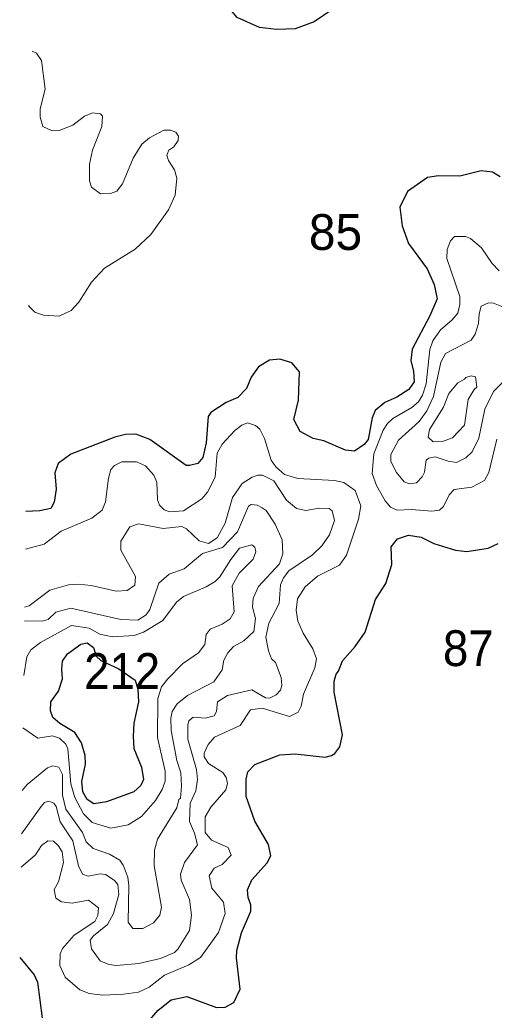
# Model space of a CAD drawing. Extents: x 673.6 to 698.9, y 7012 to 7040.1.
# Drawn here: x 673.982 to 675.042, y 7036.731 to 7038.944 of the extents above; entities that cross this region are included whole.
import ezdxf

# ---------------------------------------------------------------- set-up
doc = ezdxf.new("R2010")
doc.units = 0
doc.header["$LTSCALE"] = 0.032
doc.layers.add('1', color=7, linetype='Continuous', lineweight=25)
doc.layers.add('2', color=7, linetype='Continuous', lineweight=13)
doc.layers.add('21', color=7, linetype='Continuous')

msp = doc.modelspace()

# ---------------------------------------------------------------- linework, layer by layer
at = {"layer": '1'}
for points in [[(674.6943, 7039.1135), (674.7032, 7039.0867), (674.7093, 7039.0333), (674.7054, 7039.0071), (674.6933, 7038.9821), (674.6787, 7038.9662), (674.6399, 7038.9392), (674.5972, 7038.924), (674.5552, 7038.9223), (674.5176, 7038.9267), (674.4676, 7038.9493), (674.4308, 7038.9927), (674.4141, 7039.0321), (674.4082, 7039.0558), (674.4147, 7039.1142), (674.4267, 7039.1548), (674.4417, 7039.1767), (674.4584, 7039.1943), (674.4825, 7039.2067), (674.5232, 7039.2107), (674.5518, 7039.203), (674.6074, 7039.1611), (674.6735, 7039.1299)], [(674.2395, 7037.4684), (674.2458, 7037.4481), (674.2468, 7037.4198), (674.2369, 7037.3721), (674.2348, 7037.3428), (674.2369, 7037.3156), (674.2537, 7037.2735), (674.2585, 7037.2461), (674.2521, 7037.233), (674.2368, 7037.2186), (674.1752, 7037.1959), (674.1469, 7037.1918), (674.1321, 7037.2014), (674.1222, 7037.2186), (674.1206, 7037.2414), (674.1287, 7037.2804), (674.1279, 7037.2997), (674.1195, 7037.3281), (674.1046, 7037.3512), (674.0709, 7037.3711), (674.0556, 7037.3847), (674.0504, 7037.3994), (674.0508, 7037.4197), (674.0685, 7037.4436), (674.077, 7037.471), (674.0755, 7037.4926), (674.0772, 7037.5105), (674.0881, 7037.5272), (674.1183, 7037.5486), (674.1323, 7037.5513), (674.1465, 7037.5411), (674.1525, 7037.5214), (674.163, 7037.5122), (674.2031, 7037.4938)]]:
    msp.add_lwpolyline(points, close=True, dxfattribs=at)
for points in [[(674.9653, 7038.5944), (674.9177, 7038.5952), (674.8927, 7038.5917), (674.8479, 7038.5599), (674.8309, 7038.5248), (674.8363, 7038.4834)], [(675.0556, 7038.5927), (675.0384, 7038.6033), (675.0127, 7038.6066), (674.9653, 7038.5944)], [(674.8363, 7038.4834), (674.8503, 7038.4441), (674.8922, 7038.3873), (674.9081, 7038.3527), (674.9143, 7038.3203), (674.8983, 7038.2822), (674.8587, 7038.2077), (674.8554, 7038.1824), (674.8619, 7038.1579), (674.8633, 7038.1351), (674.8515, 7038.1175), (674.8242, 7038.1007), (674.7978, 7038.089), (674.7762, 7038.0706), (674.769, 7038.0541), (674.7604, 7038.0058), (674.7513, 7037.9951), (674.7295, 7037.9799), (674.7093, 7037.9822), (674.6613, 7038.0027), (674.6375, 7038.008), (674.608, 7038.0241), (674.5941, 7038.051), (674.6046, 7038.094), (674.6068, 7038.1572), (674.5896, 7038.1772), (674.5627, 7038.1858), (674.5398, 7038.1829), (674.5148, 7038.1683), (674.4988, 7038.1453), (674.4884, 7038.12), (674.4689, 7038.0998), (674.4431, 7038.0884), (674.4083, 7038.0666), (674.403, 7038.0574), (674.3983, 7037.9986), (674.3904, 7037.9661), (674.3794, 7037.9526), (674.3613, 7037.948), (674.3536, 7037.9479), (674.2724, 7038.0059), (674.2409, 7038.0181), (674.2176, 7038.0175), (674.1938, 7038.0112), (674.096, 7037.9731), (674.0678, 7037.9522), (674.0599, 7037.9316), (674.063, 7037.8949), (674.0588, 7037.8656), (674.0508, 7037.8519), (674.0265, 7037.8465), (673.9954, 7037.8452)], [(674.2617, 7036.6975), (674.2909, 7036.7309), (674.32, 7036.7534), (674.3553, 7036.761), (674.4213, 7036.7365), (674.4408, 7036.7371), (674.4597, 7036.7477), (674.4739, 7036.7779), (674.4658, 7036.8479), (674.4667, 7036.8637), (674.477, 7036.9032), (674.4977, 7036.9521), (674.4977, 7036.9661), (674.4919, 7036.9821), (674.4904, 7036.9999), (674.5004, 7037.0217), (674.5342, 7037.0596), (674.5428, 7037.0755), (674.5374, 7037.1006), (674.5069, 7037.1527), (674.4879, 7037.2081), (674.4874, 7037.2467), (674.4913, 7037.2631), (674.5066, 7037.2796), (674.5625, 7037.3011), (674.5972, 7037.3034), (674.6641, 7037.2961), (674.6784, 7037.2995), (674.686, 7037.3046), (674.6966, 7037.3191), (674.7031, 7037.3461), (674.6843, 7037.4412), (674.6843, 7037.4657), (674.6885, 7037.4816), (674.6941, 7037.4884), (674.7031, 7037.5111), (674.7313, 7037.5436), (674.7537, 7037.5755), (674.777, 7037.6482), (674.7999, 7037.6845), (674.8131, 7037.7266), (674.8114, 7037.766), (674.8259, 7037.7843), (674.8501, 7037.7924), (674.8789, 7037.7877), (674.907, 7037.7739), (674.9552, 7037.7587), (674.9811, 7037.7555), (675.0282, 7037.7629), (675.0511, 7037.7737)], [(673.9817, 7036.8483), (674.0135, 7036.8098), (674.0211, 7036.7931), (674.0316, 7036.7129)]]:
    msp.add_lwpolyline(points, dxfattribs=at)
at = {"layer": '2'}
for points in [[(674.0017, 7038.306), (674.0019, 7038.3036), (674.0152, 7038.2908), (674.0346, 7038.2839), (674.0697, 7038.2816), (674.0965, 7038.2941), (674.1139, 7038.3126), (674.1423, 7038.3579), (674.1707, 7038.3889), (674.2395, 7038.4313), (674.2748, 7038.4644), (674.3143, 7038.5193), (674.3292, 7038.5522), (674.3325, 7038.5897), (674.3276, 7038.6084), (674.3138, 7038.6298), (674.3103, 7038.6417), (674.3144, 7038.6524), (674.3259, 7038.6598), (674.3354, 7038.6743), (674.3366, 7038.684), (674.3301, 7038.6928), (674.3182, 7038.6971), (674.3034, 7038.6971), (674.2717, 7038.6801), (674.2545, 7038.6659), (674.2347, 7038.6347), (674.2112, 7038.5776), (674.1986, 7038.5611), (674.1847, 7038.5558), (674.162, 7038.5549), (674.1417, 7038.57), (674.1371, 7038.5838), (674.1375, 7038.6216), (674.1439, 7038.6523), (674.165, 7038.7057), (674.1665, 7038.7282), (674.1622, 7038.7337), (674.1444, 7038.7358), (674.1266, 7038.7285), (674.1005, 7038.7085), (674.07, 7038.6963), (674.0543, 7038.6955), (674.0333, 7038.7055), (674.0269, 7038.7262), (674.027, 7038.7452), (674.0384, 7038.7891), (674.03, 7038.8531), (674.0191, 7038.8692), (674.0095, 7038.874)], [(675.053, 7038.3831), (675.0374, 7038.3991), (675.0138, 7038.4341), (674.9888, 7038.4549), (674.9778, 7038.4597), (674.9534, 7038.4593), (674.9444, 7038.4503), (674.9366, 7038.4309), (674.9358, 7038.4108), (674.9652, 7038.3257), (674.9653, 7038.3076), (674.9607, 7038.2886), (674.9475, 7038.2725), (674.9216, 7038.251), (674.9046, 7038.2262), (674.898, 7038.207), (674.8897, 7038.1305), (674.8814, 7038.1051), (674.873, 7038.09), (674.8579, 7038.0773), (674.8154, 7038.0531), (674.8031, 7038.0418), (674.7936, 7038.0266), (674.773, 7037.9737), (674.769, 7037.9297), (674.7787, 7037.9032), (674.7982, 7037.8687), (674.8098, 7037.8551), (674.8251, 7037.8481), (674.8572, 7037.8498), (674.9023, 7037.8459), (674.9199, 7037.8483), (674.9283, 7037.8564), (674.9412, 7037.8823), (674.9521, 7037.8941), (674.9917, 7037.8996), (675.0204, 7037.9143), (675.03, 7037.9322), (675.0475, 7038.0065)], [(675.074, 7038.2973), (675.0402, 7038.311), (675.0295, 7038.3116), (675.0129, 7038.304), (675.0082, 7038.2869), (675.0072, 7038.265), (674.9996, 7038.2416), (674.9907, 7038.2279), (674.9334, 7038.1981), (674.923, 7038.1785), (674.906, 7038.1019), (674.8917, 7038.07), (674.8739, 7038.0461), (674.8279, 7038.0042), (674.8109, 7037.9723), (674.8109, 7037.9571), (674.8233, 7037.9319), (674.841, 7037.9111), (674.8528, 7037.9067), (674.8682, 7037.9091), (674.8813, 7037.9224), (674.8863, 7037.9328), (674.8897, 7037.9597), (674.8955, 7037.9641), (674.9099, 7037.9674), (674.9388, 7037.9572), (674.9576, 7037.9543), (674.9782, 7037.965), (674.9924, 7037.9783), (675.0075, 7038.009), (675.0212, 7038.0739), (675.0405, 7038.113), (675.063, 7038.1358)], [(673.9844, 7037.0502), (674.0169, 7037.0777), (674.0305, 7037.0987), (674.0441, 7037.1092), (674.057, 7037.108), (674.0672, 7037.0987), (674.0763, 7037.0845), (674.0794, 7037.0606), (674.0679, 7037.0175), (674.0582, 7037.0003), (674.0624, 7036.9806), (674.0751, 7036.9729), (674.0989, 7036.9699), (674.1353, 7036.9763), (674.1577, 7036.9592), (674.1563, 7036.942), (674.1493, 7036.9287), (674.1033, 7036.8982), (674.0771, 7036.8686), (674.0721, 7036.8564), (674.0712, 7036.8305), (674.0833, 7036.8045), (674.1155, 7036.7763), (674.1364, 7036.7682), (674.1671, 7036.7644), (674.2137, 7036.7661), (674.2466, 7036.7712), (674.2709, 7036.7824), (674.3049, 7036.8089), (674.3593, 7036.8319), (674.3853, 7036.8484), (674.4256, 7036.9043), (674.441, 7036.9469), (674.4367, 7036.9717), (674.4111, 7037.0036), (674.405, 7037.0306), (674.4158, 7037.0478), (674.4337, 7037.0559), (674.4543, 7037.0772), (674.4474, 7037.0941), (674.4103, 7037.1109), (674.3958, 7037.1274), (674.3959, 7037.1626), (674.4083, 7037.1842), (674.4418, 7037.2229), (674.4459, 7037.2371), (674.4428, 7037.2505), (674.4358, 7037.2619), (674.4035, 7037.2818), (674.3936, 7037.2968), (674.3935, 7037.3051), (674.4029, 7037.3243), (674.4168, 7037.3408), (674.4741, 7037.3671), (674.497, 7037.4019), (674.5232, 7037.4053), (674.5846, 7037.3873), (674.604, 7037.3969), (674.6102, 7037.4099), (674.6154, 7037.4368), (674.6414, 7037.4954), (674.6449, 7037.5158), (674.6366, 7037.5384), (674.6149, 7037.5735), (674.6027, 7037.5999), (674.599, 7037.6249), (674.602, 7037.6496), (674.6198, 7037.6767), (674.6467, 7037.7005), (674.696, 7037.7253), (674.7122, 7037.7475), (674.7385, 7037.8281), (674.7441, 7037.858), (674.7315, 7037.8923), (674.7059, 7037.9097), (674.6852, 7037.914), (674.6032, 7037.9186), (674.5736, 7037.9276), (674.5539, 7037.945), (674.5438, 7037.96), (674.5289, 7038.0085), (674.5184, 7038.0294), (674.5084, 7038.0373), (674.4907, 7038.0429), (674.4776, 7038.0377), (674.4622, 7038.0263), (674.4342, 7037.9952), (674.423, 7037.9751), (674.418, 7037.9215), (674.4014, 7037.8883), (674.3886, 7037.8732), (674.3474, 7037.8467), (674.3165, 7037.8442), (674.3046, 7037.8491), (674.2938, 7037.8591)], [(674.2422, 7037.9559), (674.2094, 7037.9559), (674.1934, 7037.9479), (674.1854, 7037.939), (674.1797, 7037.9194), (674.173, 7037.8663), (674.1658, 7037.8484), (674.1429, 7037.8298), (674.0745, 7037.8014), (674.0364, 7037.7718), (673.9942, 7037.7608)], [(674.2938, 7037.8591), (674.2898, 7037.8708), (674.2881, 7037.9104), (674.2814, 7037.9266), (674.2625, 7037.947), (674.2422, 7037.9559)], [(673.9925, 7037.6315), (674.0028, 7037.6346), (674.0485, 7037.6693), (674.0907, 7037.6814), (674.1127, 7037.683), (674.1412, 7037.6799), (674.1971, 7037.6667), (674.2214, 7037.6684), (674.2389, 7037.6801), (674.2405, 7037.7), (674.2077, 7037.7586), (674.2078, 7037.7785), (674.2276, 7037.8105), (674.2468, 7037.8177), (674.3019, 7037.8073), (674.344, 7037.8112), (674.354, 7037.8063), (674.3822, 7037.7792), (674.4036, 7037.7736), (674.4226, 7037.7864), (674.4404, 7037.8192), (674.4574, 7037.8767), (674.4786, 7037.9079), (674.5011, 7037.9218), (674.514, 7037.9262), (674.524, 7037.926), (674.5494, 7037.9138), (674.5777, 7037.8702), (674.5999, 7037.8514), (674.621, 7037.8474), (674.6511, 7037.8523), (674.6728, 7037.8514), (674.6796, 7037.8467), (674.6849, 7037.8253), (674.6736, 7037.793), (674.6569, 7037.7683), (674.6357, 7037.7481), (674.583, 7037.7124), (674.571, 7037.6969), (674.5644, 7037.6815), (674.5611, 7037.6391), (674.5379, 7037.5957), (674.5315, 7037.5643), (674.5374, 7037.534), (674.5445, 7037.5158), (674.5529, 7037.5077), (674.5656, 7037.4743), (674.5676, 7037.456), (674.5641, 7037.4456), (674.5546, 7037.4351), (674.54, 7037.4276), (674.531, 7037.4286), (674.5002, 7037.4463), (674.4457, 7037.4339), (674.4232, 7037.4196), (674.4214, 7037.3979), (674.4164, 7037.3884), (674.3962, 7037.3832), (674.3689, 7037.3852), (674.3595, 7037.3774), (674.3574, 7037.3676), (674.3573, 7037.336), (674.3769, 7037.2685), (674.3785, 7037.2459), (674.3752, 7037.2206), (674.3622, 7037.193), (674.3606, 7037.1526), (674.3719, 7037.1262), (674.3787, 7037.1005), (674.3497, 7037.0607), (674.341, 7037.0347), (674.3421, 7037.0211), (674.3606, 7036.9777), (674.3654, 7036.9432), (674.3612, 7036.9088), (674.3352, 7036.8673), (674.3274, 7036.8596), (674.2959, 7036.8459), (674.2475, 7036.8351), (674.198, 7036.8305), (674.1807, 7036.8328), (674.1612, 7036.8406), (674.1421, 7036.8676), (674.1387, 7036.8869), (674.1464, 7036.8969), (674.1779, 7036.9221), (674.1912, 7036.9469), (674.2027, 7036.9895), (674.2006, 7037.0115), (674.1927, 7037.0215), (674.173, 7037.0342), (674.1612, 7037.0355), (674.1347, 7037.0298), (674.1217, 7037.0345), (674.1126, 7037.0533)], [(673.9868, 7037.2217), (673.9984, 7037.2347), (674.0434, 7037.2722), (674.0556, 7037.277), (674.0689, 7037.2736), (674.077, 7037.2574), (674.0769, 7037.2109), (674.0845, 7037.1796), (674.122, 7037.1279), (674.1301, 7037.1072), (674.1458, 7037.0916), (674.1819, 7037.0795), (674.205, 7037.0659), (674.2126, 7037.055), (674.223, 7037.028), (674.2257, 7037.0092), (674.2242, 7036.9274), (674.234, 7036.9131), (674.2567, 7036.913), (674.2805, 7036.9259), (674.2946, 7036.9428), (674.2981, 7036.961), (674.2823, 7037.0532), (674.2825, 7037.0884), (674.2898, 7037.1128), (674.3324, 7037.1831), (674.3368, 7037.2014), (674.3408, 7037.2047), (674.3432, 7037.2312), (674.3415, 7037.261), (674.3326, 7037.2887), (674.3201, 7037.3556), (674.3195, 7037.3834), (674.3225, 7037.3981), (674.3335, 7037.4152), (674.3566, 7037.4336), (674.4152, 7037.4641), (674.4338, 7037.4912), (674.438, 7037.5128), (674.4465, 7037.5292), (674.4592, 7037.5432), (674.4826, 7037.5563), (674.5047, 7037.5766), (674.5085, 7037.6057), (674.5019, 7037.6312), (674.503, 7037.6515), (674.5149, 7037.6775), (674.5622, 7037.7284), (674.5693, 7037.7501), (674.5677, 7037.7814), (674.5526, 7037.8165), (674.5322, 7037.8474), (674.5237, 7037.8533), (674.5124, 7037.8593), (674.4989, 7037.8605), (674.4925, 7037.8568), (674.4681, 7037.7997), (674.435, 7037.7645), (674.3897, 7037.7511), (674.3488, 7037.7171), (674.3156, 7037.7049), (674.2923, 7037.6852), (674.2726, 7037.6263), (674.264, 7037.614), (674.2454, 7037.6023), (674.2078, 7037.6036), (674.0956, 7037.6288), (674.0624, 7037.6198), (674.0452, 7037.6036), (674.0346, 7037.6004), (673.992, 7037.6001)], [(673.9904, 7037.4784), (673.9972, 7037.5201), (674.0064, 7037.5359), (674.028, 7037.5526), (674.0972, 7037.5901), (674.1369, 7037.5841), (674.1609, 7037.5708), (674.189, 7037.5651), (674.2372, 7037.5681), (674.2583, 7037.5753), (674.3016, 7037.6012), (674.332, 7037.6423), (674.3477, 7037.6553), (674.398, 7037.6764), (674.4183, 7037.6883), (674.4287, 7037.6987), (674.4532, 7037.7375), (674.4726, 7037.7629), (674.4917, 7037.7684), (674.4999, 7037.7703), (674.5072, 7037.765), (674.5092, 7037.7547), (674.5033, 7037.7382), (674.4718, 7037.7076), (674.456, 7037.6791), (674.4607, 7037.621), (674.4522, 7037.605), (674.4339, 7037.5933), (674.4069, 7037.582), (674.3985, 7037.5704), (674.3952, 7037.5482), (674.3807, 7037.5292), (674.3455, 7037.5045), (674.3115, 7037.4705), (674.2987, 7037.4535), (674.2903, 7037.4272), (674.2898, 7037.3403), (674.3063, 7037.2644), (674.3063, 7037.2427), (674.3, 7037.2236), (674.285, 7037.1991), (674.2539, 7037.1633), (674.2237, 7037.1449), (674.185, 7037.1375), (674.1437, 7037.1499), (674.1241, 7037.1693), (674.1044, 7037.2058), (674.096, 7037.2361), (674.0893, 7037.3146), (674.0842, 7037.3251), (674.0704, 7037.3387), (674.0549, 7037.3437), (674.0219, 7037.3386), (673.9887, 7037.3613)], [(674.0464, 7037.198), (674.0368, 7037.1951), (674.0294, 7037.186), (673.9855, 7037.125)], [(674.1126, 7037.0533), (674.1001, 7037.1091), (674.0716, 7037.1515), (674.0627, 7037.1861), (674.0578, 7037.1935), (674.0464, 7037.198)]]:
    msp.add_lwpolyline(points, dxfattribs=at)
msp.add_lwpolyline([(674.9604, 7038.1329), (674.9409, 7038.1084), (674.9287, 7038.0783), (674.8973, 7038.0282), (674.8945, 7038.0111), (674.9055, 7038.0011), (674.9267, 7038.0012), (674.9486, 7038.01), (674.9752, 7038.0377), (674.9839, 7038.0951), (674.9968, 7038.1179), (675.003, 7038.1231), (675.0002, 7038.1458), (674.9905, 7038.1481), (674.9782, 7038.1447), (674.9755, 7038.1405)], close=True, dxfattribs=at)

# ---------------------------------------------------------------- texts
at = {"layer": '21'}
msp.add_text('85', height=0.08, dxfattribs=at).set_placement((674.6277, 7038.4296))
at = {"layer": '21', "width": 0.95}
for s, p in [('87', (674.9275, 7037.4996)), ('212', (674.1256, 7037.4487))]:
    msp.add_text(s, height=0.08, dxfattribs=at).set_placement(p)

doc.saveas('drawing.dxf')
